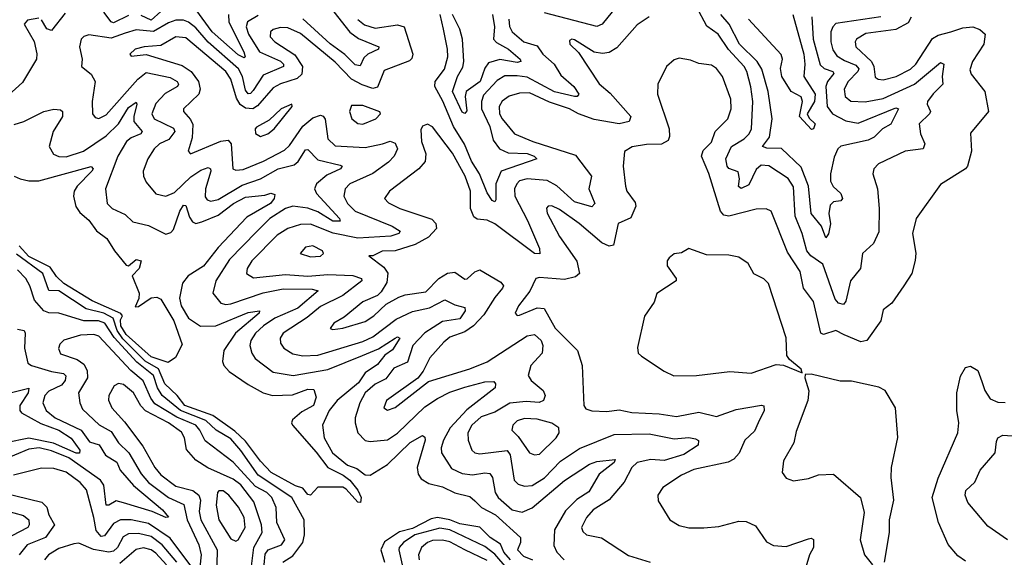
# Model space of a CAD drawing. Extents: x 1552033 to 1694788, y 811965 to 917215.
# Tile 547 of 632: x 1651528 to 1655481, y 906235 to 908393. Entities that reach past the tile are written whole.
import ezdxf

# ---------------------------------------------------------------- set-up
doc = ezdxf.new("R2010")
doc.units = 0

msp = doc.modelspace()

# ---------------------------------------------------------------- linework, layer by layer
at = {"layer": '0CON20XD'}
for points in [[(1651709.9, 908420.1), (1651655, 908350), (1651637.2, 908357.2), (1651615, 908393.6)], [(1652485, 908409.7), (1652442.8, 908385), (1652437.2, 908365), (1652446.2, 908335), (1652490.9, 908265), (1652575, 908227.3), (1652586.7, 908215), (1652586.7, 908205), (1652505, 908170.7), (1652465, 908108.8), (1652455, 908097.2), (1652445, 908096.4), (1652435, 908110.8), (1652422.3, 908165), (1652406.7, 908196.7), (1652285, 908303.7), (1652235, 908360.9), (1652205, 908384.2), (1652185, 908391.4), (1652155, 908391), (1652125, 908380.4), (1652065, 908345.9), (1651995, 908352.4), (1651951.1, 908338.9), (1651895, 908319.7), (1651805, 908332.9), (1651785, 908326.5), (1651774.5, 908315), (1651767.5, 908285), (1651778.6, 908235), (1651776.2, 908205), (1651815, 908174.4), (1651831.1, 908145), (1651818.7, 908065), (1651819.5, 908015), (1651830.5, 908000.5), (1651845, 907996.2), (1651875, 908011.3), (1652001.5, 908155), (1652035, 908180.9), (1652132, 908162), (1652160.4, 908145), (1652165.3, 908135), (1652160.8, 908125), (1652112.3, 908097.7), (1652075, 908057.1), (1652058.6, 908015), (1652067.5, 907995), (1652145, 907958), (1652150.4, 907945), (1652127.1, 907912.9), (1652088.8, 907895), (1652068.2, 907875), (1652042.5, 907835), (1652023.9, 907785), (1652024.6, 907765), (1652035, 907740.8), (1652074.1, 907694.1), (1652115, 907684.6), (1652149.7, 907700.3), (1652215, 907763.2), (1652255, 907789.5), (1652285, 907800), (1652293.5, 907795), (1652294.7, 907784.7), (1652273.8, 907715), (1652272.8, 907682.8), (1652280.8, 907670.8), (1652295, 907665.3), (1652325, 907671), (1652421.2, 907728.8), (1652495, 907754.5), (1652565, 907794.8), (1652629.9, 907810.1), (1652646.1, 907823.9), (1652675, 907870.4), (1652685, 907872.7), (1652725, 907830.2), (1652815, 907810), (1652822.2, 907805), (1652815.4, 907795), (1652760.7, 907769.3), (1652719.2, 907735), (1652711.4, 907715), (1652719.8, 907695), (1652811.8, 907595), (1652814.3, 907585), (1652785, 907585.2), (1652725, 907621.8), (1652685, 907637), (1652625, 907645.2), (1652595, 907634.8), (1652532.2, 907595), (1652478.3, 907541.7), (1652369.6, 907430.4), (1652314.7, 907345), (1652303.3, 907295), (1652335.8, 907255.8), (1652355, 907249.8), (1652375, 907252.5), (1652505, 907297.2), (1652585, 907312.8), (1652701.6, 907311.6), (1652725.6, 907305), (1652645, 907235.5), (1652552.1, 907195), (1652506.7, 907165), (1652475, 907135.2), (1652455.8, 907105), (1652451.2, 907085), (1652459.4, 907055), (1652473, 907033), (1652545, 906978.9), (1652625.2, 906965.2), (1652765, 906989.5), (1652904.5, 907045.5), (1652968, 907072), (1653035, 907115.3), (1653045, 907119.6), (1653054.2, 907115), (1653025, 907068.2), (1652993.4, 907046.6), (1652965, 907008.5), (1652914.9, 906975.1), (1652888.6, 906935), (1652802.4, 906865), (1652770, 906825), (1652743.1, 906765), (1652750.8, 906715), (1652783.8, 906655), (1652844.6, 906605), (1652881.1, 906591.1), (1652915, 906566.5), (1652935, 906564.7), (1653005, 906607.5), (1653095, 906695.7), (1653145, 906724), (1653155, 906717.5), (1653155.3, 906705), (1653123.5, 906595), (1653128.3, 906568.3), (1653140, 906550), (1653170.8, 906530.8), (1653225, 906518.6), (1653275, 906493.4), (1653335, 906479.1), (1653355, 906462.1), (1653382, 906435), (1653438.4, 906405), (1653538, 906315), (1653538.6, 906295), (1653526, 906265), (1653550.2, 906240.2), (1653586.2, 906225)], [(1651965, 908410.8), (1651905, 908380.7), (1651894.8, 908385), (1651865, 908423.5)], [(1652095, 908426.5), (1652055, 908392.2), (1652015, 908410.1)], [(1652365.5, 908414.5), (1652366.9, 908383.1), (1652427.7, 908265), (1652433.5, 908245), (1652429, 908241), (1652405, 908251.8), (1652300.1, 908345), (1652235, 908434.4)], [(1652788.7, 908425), (1652853.9, 908343.9), (1652888.4, 908318.4), (1652970, 908285), (1652968.6, 908275), (1652925, 908255.2), (1652909.3, 908240.7), (1652895, 908208.2), (1652875, 908211.9), (1652833.8, 908253.8), (1652775, 908296.4), (1652665, 908397.6)], [(1653492.3, 908395), (1653494.2, 908365.8), (1653504.6, 908344.6), (1653551.5, 908305), (1653605, 908289.2), (1653628.3, 908255), (1653674.3, 908214.3), (1653701, 908171), (1653752.5, 908125), (1653772.5, 908095), (1653766, 908085), (1653755.2, 908084.8), (1653675, 908104.4), (1653565, 908162.3), (1653525, 908168.7), (1653475, 908168.7), (1653445, 908150), (1653389.9, 908090.1), (1653381.5, 908065), (1653382.1, 908035), (1653415.4, 907965), (1653429.2, 907909.2), (1653454, 907875), (1653489.6, 907859.6), (1653565, 907855.6), (1653594, 907845), (1653603.8, 907835), (1653460.9, 907785), (1653439.6, 907735), (1653439.8, 907670.2), (1653435, 907662.5), (1653425, 907667.5), (1653405, 907698.6), (1653373.9, 907775), (1653342.4, 907825), (1653313.8, 907893.9), (1653270, 907965), (1653226.9, 908066.9), (1653194.2, 908125), (1653196.1, 908145), (1653233.8, 908195), (1653246.6, 908245), (1653246, 908275), (1653228.9, 908355), (1653216.3, 908415)], [(1653426.8, 908415), (1653434.6, 908365), (1653430.5, 908315), (1653441.9, 908301.9), (1653490.4, 908275), (1653537.7, 908235), (1653540, 908225), (1653525, 908221.6), (1653455, 908233.3), (1653410.3, 908219.7), (1653395, 908198.5), (1653376.8, 908145), (1653320.7, 908105), (1653316.9, 908085), (1653322.6, 908027.4), (1653315, 908016.9), (1653305, 908022.1), (1653265.5, 908105), (1653285.1, 908164.9), (1653307.4, 908202.6), (1653310.8, 908225), (1653305.7, 908315), (1653294.6, 908355), (1653266.1, 908413.9)], [(1653906.4, 908425), (1653866.9, 908375), (1653845, 908365.9), (1653635, 908421)], [(1654985.1, 908404.9), (1654805, 908378.1), (1654792.4, 908365), (1654785.2, 908345), (1654784.4, 908305), (1654792.4, 908272.4), (1654808.8, 908248.8), (1654839, 908229), (1654885, 908210.3), (1654896.7, 908196.7), (1654893.1, 908185), (1654853.9, 908145), (1654837.9, 908115), (1654842.5, 908085), (1654865, 908066.3), (1654923.1, 908063.1), (1654995, 908077.7), (1655121.2, 908135), (1655225, 908221.5), (1655238.2, 908215), (1655231.4, 908165), (1655234.1, 908135), (1655195, 908096.3), (1655173, 908065), (1655171.7, 908055), (1655184.7, 908025), (1655181.3, 908015), (1655138.9, 907975), (1655144.2, 907935), (1655161.6, 907895), (1655155.5, 907875), (1655083.7, 907866.3), (1654975.8, 907815), (1654956.7, 907795), (1654953.8, 907775), (1654971.4, 907715), (1654979.1, 907635), (1654977.7, 907542.3), (1654955.5, 907495), (1654911.9, 907455), (1654903.1, 907395), (1654863.7, 907345), (1654845, 907263.3), (1654835, 907250), (1654815, 907255.6), (1654802, 907272), (1654752.5, 907412.5), (1654704.2, 907445), (1654688.3, 907465), (1654669.8, 907535), (1654641.2, 907605), (1654635, 907722.5), (1654613.8, 907756.2), (1654535, 907806.3), (1654505, 907809.5), (1654485, 907791.5), (1654455, 907730), (1654425, 907715.4), (1654414.2, 907724.2), (1654418, 907755), (1654412.1, 907782.1), (1654375.7, 907795.7), (1654368.9, 907805), (1654362.6, 907835), (1654385.9, 907884.1), (1654437.1, 907915), (1654457, 907935), (1654466.3, 907955), (1654471.5, 908065), (1654463.7, 908123.7), (1654447.6, 908185), (1654436.6, 908205), (1654374.1, 908274.1), (1654331.9, 908335), (1654287.2, 908367.2), (1654244.8, 908445)], [(1654708.3, 908405), (1654714.3, 908315), (1654742.1, 908212.1), (1654757.5, 908197.5), (1654792.7, 908185), (1654796.8, 908176.8), (1654770.7, 908145), (1654764.2, 908125), (1654770.2, 908045), (1654791.8, 908015), (1654845, 907987.9), (1654895, 907978.1), (1655045, 908039.2), (1655056.9, 908035), (1655025.7, 907974.3), (1654991.6, 907955), (1654958.3, 907921.7), (1654935, 907909.6), (1654824.6, 907885.4), (1654812.9, 907875), (1654797.8, 907842.2), (1654783, 907775), (1654783.1, 907745), (1654794, 907724), (1654824.7, 907695), (1654831.6, 907675), (1654824.2, 907665.8), (1654795, 907661.9), (1654781.6, 907648.4), (1654776, 907615), (1654783.9, 907573.9), (1654775, 907534.3), (1654765, 907517.5), (1654746.8, 907565), (1654705.6, 907615), (1654694.6, 907725), (1654665, 907802), (1654586.5, 907876.5), (1654528, 907878), (1654510, 907885), (1654538.7, 907921.3), (1654549.1, 907995), (1654533.5, 908105), (1654508.2, 908195), (1654488.2, 908225), (1654418.4, 908295), (1654376.1, 908375), (1654343, 908415)], [(1654631.6, 908415), (1654675.7, 908255), (1654680.7, 908215), (1654676, 908165), (1654721.5, 908095), (1654718.8, 908065), (1654690, 908015), (1654698.1, 907998.1), (1654721.8, 907975), (1654715, 907955.8), (1654706.9, 907953.1), (1654658.4, 908005), (1654671, 908065), (1654665, 908083.8), (1654624.7, 908105), (1654587.9, 908165), (1654582.5, 908197.5), (1654591, 908235), (1654585, 908253.8), (1654454.6, 908395)], [(1651605, 908399.6), (1651558.6, 908391.4), (1651545.6, 908375), (1651585.7, 908305.7), (1651596.9, 908256.9), (1651594.8, 908235), (1651539.1, 908140.9), (1651454.6, 908065)], [(1652885, 908394.8), (1652912.4, 908372.4), (1652955, 908360.1), (1653045, 908372.5), (1653070.8, 908365), (1653105.8, 908255), (1653102.8, 908237.2), (1653092.3, 908227.7), (1652991, 908189), (1652965, 908122.8), (1652945, 908117.2), (1652902.4, 908132.4), (1652859.6, 908155), (1652795, 908222.5), (1652655, 908337.9), (1652605, 908361.2), (1652575, 908362.1), (1652545.6, 908354.4), (1652534.7, 908345), (1652534.1, 908325), (1652552.3, 908305), (1652632.3, 908252.3), (1652663.3, 908205), (1652660.5, 908175), (1652642.3, 908157.7), (1652575, 908136.2), (1652545, 908119.4), (1652482.2, 908047.8), (1652464, 908036), (1652435, 908038.6), (1652413.4, 908053.4), (1652398.1, 908078.1), (1652375.1, 908155.1), (1652355.8, 908185), (1652195, 908320.6), (1652155.2, 908324.8), (1652095, 908290.2), (1652027.5, 908285), (1651992, 908275), (1651970, 908255), (1651975, 908247.5), (1652035, 908253.4), (1652180.1, 908210.1), (1652216, 908186), (1652246.1, 908145), (1652253, 908115), (1652246.9, 908095), (1652185.5, 908035), (1652185.5, 908025), (1652213.4, 907993.4), (1652222.6, 907972.6), (1652220.5, 907919.5), (1652204.5, 907865), (1652213.3, 907855), (1652335.3, 907905.3), (1652365, 907909.3), (1652376.4, 907895), (1652383.6, 907795), (1652395, 907789.2), (1652425, 907792.6), (1652506.2, 907825), (1652590.6, 907869.4), (1652611.1, 907888.9), (1652664, 907966), (1652705, 907999.1), (1652735, 908009.7), (1652746, 908006), (1652753.8, 907993.8), (1652764.5, 907914.5), (1652795, 907886.9), (1652915, 907880.6), (1652984.7, 907894.7), (1653015, 907905.4), (1653035, 907897.1), (1653044.5, 907875), (1653030.9, 907845), (1653008.3, 907821.7), (1652945, 907776.6), (1652852.7, 907735), (1652834.6, 907715), (1652829.7, 907685), (1652843.6, 907655), (1652875.3, 907625), (1653023.5, 907565), (1653055, 907544), (1653049.4, 907535), (1653018, 907525), (1652885, 907516.8), (1652786.7, 907536.7), (1652695, 907572.3), (1652655, 907571.7), (1652604.3, 907555.7), (1652562.2, 907527.8), (1652459.5, 907425), (1652441.3, 907395), (1652438.6, 907375), (1652467.1, 907357.1), (1652595, 907369.9), (1652685, 907364.3), (1652765, 907370.1), (1652865, 907366.9), (1652900, 907355), (1652901.2, 907345), (1652825, 907285.8), (1652735, 907242.1), (1652682.4, 907197.6), (1652586, 907135), (1652573.5, 907115), (1652574.3, 907094.3), (1652588.2, 907075), (1652625, 907052.2), (1652665, 907044.4), (1652725, 907046.5), (1652905, 907101.2), (1652945, 907120.7), (1653039.1, 907190.9), (1653105, 907221.5), (1653173.7, 907236.3), (1653235, 907268.9), (1653275, 907248.6), (1653315, 907238.1), (1653316.9, 907225), (1653295, 907193.1), (1653225, 907181.7), (1653188.3, 907158.3), (1653155, 907135.9), (1653106.5, 907085), (1653085, 907019), (1653030, 906995), (1652998.5, 906951.5), (1652955, 906929.8), (1652914.3, 906895), (1652893.4, 906855), (1652874.7, 906795), (1652874.1, 906775), (1652885.4, 906735), (1652915, 906703.8), (1652935, 906699.3), (1653005, 906706.8), (1653045, 906733.5), (1653155, 906838.5), (1653205, 906872.3), (1653255, 906898.3), (1653315, 906918), (1653395, 906940), (1653430.9, 906940.9), (1653438.6, 906931.4), (1653436.7, 906915), (1653323, 906826.9), (1653256, 906755), (1653228.8, 906705), (1653219.6, 906675), (1653221.6, 906655), (1653261.1, 906591.1), (1653305, 906571.7), (1653346.5, 906566.5), (1653395, 906574.8), (1653415, 906570.9), (1653425.8, 906555), (1653437, 906495), (1653449.5, 906475), (1653505, 906425.9), (1653545, 906416.4), (1653585, 906433.1), (1653715, 906542.9), (1653815, 906608.6), (1653845, 906619.7), (1653918.2, 906628.2), (1653914.4, 906615), (1653855, 906568.2), (1653812.7, 906497.3), (1653765, 906467.6), (1653718.7, 906421.3), (1653675.6, 906345), (1653672.1, 906282.1), (1653684.1, 906255), (1653714.4, 906224.4)], [(1654055, 908405.4), (1654007.1, 908372.9), (1653925, 908281.1), (1653895, 908261.2), (1653867.2, 908257.2), (1653835, 908263.1), (1653755, 908312.5), (1653744.5, 908315.5), (1653735, 908310), (1653736, 908295), (1653772, 908262), (1653855, 908136.5), (1653898.4, 908098.4), (1653981.8, 908005), (1653974.5, 907985), (1653935, 907975.5), (1653835, 907992.3), (1653771.7, 908015), (1653735, 908035.8), (1653655, 908063), (1653575, 908100), (1653535, 908098.5), (1653493.1, 908086.9), (1653465, 908066.5), (1653452.4, 908045), (1653454.5, 908015), (1653464.3, 907995), (1653514.8, 907934.8), (1653587.9, 907905), (1653759.7, 907849.7), (1653823.4, 907765), (1653812.7, 907715), (1653837.5, 907655), (1653825, 907642.1), (1653755, 907662.7), (1653685, 907726.6), (1653645, 907747.5), (1653565, 907755.2), (1653535, 907746.2), (1653523.6, 907735), (1653513.9, 907715), (1653516.1, 907685), (1653567, 907587), (1653614.7, 907474.7), (1653616.7, 907453.3), (1653595, 907455.3), (1653435, 907573.4), (1653405, 907588.7), (1653365, 907592.8), (1653351.4, 907601.4), (1653338.1, 907635), (1653338.3, 907705), (1653317, 907765), (1653265, 907857.7), (1653185, 907962.9), (1653165, 907974.2), (1653145, 907966), (1653138.9, 907951.1), (1653140.6, 907905), (1653158.9, 907855), (1653155.2, 907824.8), (1653130.8, 907795), (1653012.2, 907705), (1652991.9, 907675), (1653008.5, 907658.5), (1653054.4, 907635), (1653182.2, 907592.2), (1653199.2, 907575), (1653201.7, 907555), (1653169.2, 907520.8), (1653115, 907491.5), (1653035, 907465.7), (1652983.6, 907463.6), (1652945, 907445.6), (1652930, 907445), (1652990.1, 907400.1), (1653005.5, 907375.5), (1653001.6, 907338.4), (1652979.1, 907300.9), (1652964, 907286), (1652905, 907260.3), (1652831.2, 907198.8), (1652789.2, 907175), (1652774.2, 907154.2), (1652785, 907149.2), (1652824.6, 907154.6), (1652915, 907181.9), (1652950, 907205), (1652998.7, 907251.3), (1653050.1, 907279.9), (1653075, 907288.9), (1653158.7, 907301.4), (1653210, 907355), (1653245, 907375.5), (1653275, 907380.2), (1653315, 907352.1), (1653325, 907352.7), (1653355, 907381.5), (1653375, 907388.8), (1653459.8, 907339.8), (1653470, 907325), (1653466.9, 907315), (1653435, 907277.8), (1653391.7, 907208.3), (1653349.3, 907165), (1653315, 907140.5), (1653255, 907119.3), (1653230.8, 907099.2), (1653175, 907035.4), (1653147.7, 906982.3), (1653125.9, 906954.1), (1653000.6, 906865), (1652990, 906835), (1653005, 906825.6), (1653035, 906836.4), (1653169.7, 906940.3), (1653335, 906991.2), (1653405, 907019.3), (1653565, 907124.4), (1653595, 907129), (1653621.6, 907105), (1653628, 907085), (1653626.2, 907055), (1653580.5, 907005), (1653569.7, 906965), (1653581.5, 906945), (1653630, 906905), (1653638, 906885), (1653631.5, 906865), (1653613.6, 906856.4), (1653561.2, 906861.2), (1653496, 906854), (1653435, 906817.6), (1653380.4, 906799.6), (1653343.4, 906765), (1653327.4, 906735), (1653328.2, 906705), (1653343.8, 906665), (1653355, 906654.1), (1653375, 906650), (1653485, 906663.8), (1653496.7, 906646.7), (1653513.2, 906545), (1653528.8, 906528.8), (1653555, 906520.2), (1653585, 906523.9), (1653635, 906553.8), (1653698.9, 906621.1), (1653775, 906672.4), (1653915, 906727.8), (1654055, 906731), (1654155, 906711), (1654215, 906716.6), (1654241.2, 906711.2), (1654253.7, 906703.7), (1654251.5, 906685), (1654195, 906648), (1654115, 906623.7), (1654062.1, 906627.9), (1654007.5, 906615), (1653985.4, 906595), (1653955, 906536.5), (1653894.4, 906465.6), (1653830.3, 906425), (1653804, 906395), (1653783.3, 906355), (1653788.3, 906338.3), (1653804, 906325), (1653863.2, 906313.2), (1653971.9, 906241.9), (1654058.6, 906215)], [(1655106.6, 908403.4), (1655095, 908380.3), (1655045.5, 908354.5), (1654925, 908338.3), (1654888, 908315), (1654882.8, 908305), (1654885.3, 908285), (1654948, 908225), (1654957.6, 908205), (1654962.8, 908162.8), (1654974.3, 908154.3), (1654995, 908152.7), (1655046.4, 908165), (1655104.9, 908195.1), (1655126.4, 908215), (1655192.5, 908317.5), (1655215, 908331.2), (1655265.8, 908345)], [(1655265.8, 908345), (1655315, 908360.6), (1655354.7, 908364.7), (1655383.5, 908353.5), (1655404.3, 908335), (1655398.8, 908295), (1655353.1, 908225), (1655342.6, 908192.6), (1655347.5, 908175), (1655402.5, 908105), (1655418, 908025), (1655345, 907937.5), (1655348.9, 907865), (1655333.1, 907805), (1655325, 907794.4), (1655225, 907732), (1655127.5, 907595), (1655111.9, 907535), (1655125.7, 907455.7), (1655123.2, 907426.8), (1655109.2, 907375), (1655078, 907325), (1655030, 907255), (1654995, 907228.8), (1654985.4, 907184.6), (1654928.9, 907105), (1654905, 907100.5), (1654838, 907128), (1654805, 907145.8), (1654755, 907129.7), (1654744.8, 907134.8), (1654715, 907261.9), (1654674.7, 907315), (1654662, 907382), (1654610.1, 907460.1), (1654545, 907624.3), (1654525, 907634.5), (1654485, 907632.5), (1654375, 907604), (1654355, 907609.3), (1654341.3, 907625), (1654294.2, 907775.8), (1654264.7, 907845), (1654272.3, 907867.7), (1654305, 907901.9), (1654320.4, 907945), (1654370.5, 907995), (1654383.8, 908035), (1654382.9, 908075), (1654349.6, 908165), (1654325, 908197.1), (1654305, 908211.1), (1654255, 908217.3), (1654221.4, 908231.4), (1654175, 908238.6), (1654155, 908232), (1654124.2, 908205), (1654090, 908135), (1654089.2, 908095), (1654136, 907955), (1654137.1, 907925), (1654131.1, 907908.9), (1654105, 907893.6), (1654045, 907892.5), (1653986.7, 907883.3), (1653956.1, 907863.9), (1653951.4, 907805), (1653959.5, 907725), (1653965.5, 907705), (1653999.3, 907659.3), (1654002, 907645), (1653982.2, 907597.8), (1653931.2, 907575), (1653912.4, 907487.6), (1653895, 907483.8), (1653865, 907497.4), (1653773.8, 907575), (1653695, 907631.5), (1653664.5, 907645.5), (1653650, 907645), (1653642.7, 907637.3), (1653645, 907616.7), (1653695, 907523.3), (1653764.4, 907424.4), (1653775, 907374.3), (1653759.2, 907360.8), (1653715, 907350.5), (1653615, 907358.9), (1653600, 907355), (1653576.7, 907303.2), (1653530.9, 907245), (1653517.5, 907215), (1653525, 907206), (1653535, 907206.9), (1653605, 907237.1), (1653633.8, 907233.8), (1653677.1, 907155), (1653767.5, 907065), (1653786.7, 907005), (1653792.9, 906845), (1653800.7, 906830.7), (1653825, 906822.5), (1653885, 906820.7), (1653935, 906827.5), (1653985, 906815.9), (1654095, 906811.5), (1654165, 906799.7), (1654255, 906817.9), (1654325, 906800.2), (1654405, 906828.1), (1654506.4, 906846.4), (1654515, 906843.3), (1654516.9, 906825), (1654492.8, 906775), (1654478.3, 906741.7), (1654438.8, 906705), (1654417, 906653), (1654395, 906628.9), (1654372.9, 906617.1), (1654235, 906587.9), (1654185.3, 906564.7), (1654110, 906515), (1654090.6, 906485), (1654091.7, 906461.7), (1654138.8, 906385), (1654175, 906362.2), (1654215, 906353.8), (1654275, 906353.2), (1654335, 906358.9), (1654415, 906380), (1654445, 906378.8), (1654481.8, 906361.8), (1654526.7, 906296.7), (1654555, 906281.9), (1654605, 906278.9), (1654695, 906309.5), (1654705, 906311.9), (1654715, 906306), (1654715.3, 906275), (1654699.5, 906245), (1654684.2, 906195)], [(1651505, 907972.2), (1651545, 907984.1), (1651625, 908024.8), (1651665, 908033.8), (1651691.8, 908031.8), (1651700, 908025), (1651699.2, 908005), (1651662.2, 907945), (1651646.4, 907885), (1651664.1, 907854.1), (1651684.8, 907844.8), (1651715, 907843.2), (1651784.6, 907865), (1651875, 907927), (1651925, 907974.8), (1651965, 908041.1), (1651995, 908061.9), (1651998.4, 908055), (1651985.4, 908005), (1651986.7, 907985), (1652020, 907945), (1652014.6, 907935), (1651975, 907919.2), (1651957.2, 907905), (1651921.7, 907845), (1651872, 907715), (1651879.1, 907655), (1651898.6, 907635), (1651951.6, 907611.6), (1651981.7, 907581.7), (1652045, 907567.3), (1652115, 907532.5), (1652135, 907538.7), (1652145, 907550.8), (1652170.2, 907625), (1652185, 907649.2), (1652195, 907647.9), (1652210.1, 907600.1), (1652221.9, 907581.9), (1652235, 907575.3), (1652258.6, 907581.4), (1652325, 907609.3), (1652386.4, 907655), (1652435, 907680.6), (1652511.6, 907688.4), (1652536.4, 907696.4), (1652552, 907692), (1652549.2, 907675), (1652535.3, 907655), (1652439.8, 907600.2), (1652325, 907479), (1652265.5, 907404.5), (1652204.6, 907365), (1652181.5, 907335), (1652169.6, 907275), (1652176.2, 907245), (1652205, 907194.6), (1652253.3, 907163.3), (1652315, 907164.2), (1652445, 907217.3), (1652490, 907225), (1652489.6, 907215), (1652394.9, 907135.1), (1652347.1, 907065), (1652341.4, 907021.4), (1652347.1, 907005), (1652368.8, 906981.2), (1652445, 906928.3), (1652505, 906895.7), (1652542.5, 906885), (1652622.8, 906887.2), (1652685, 906909.8), (1652709.3, 906909.3), (1652717.8, 906877.8), (1652706.8, 906845), (1652661, 906819), (1652622.9, 906787.1), (1652618.5, 906775), (1652622.5, 906765), (1652717.8, 906657.8), (1652765, 906595.1), (1652827.2, 906565), (1652853.2, 906545), (1652885.2, 906505), (1652899.2, 906475), (1652895.8, 906455), (1652885, 906456.7), (1652838.9, 906508.9), (1652825, 906516.1), (1652725, 906516.5), (1652695.1, 906484.9), (1652685, 906486.7), (1652665, 906512.6), (1652635, 906521.4), (1652537.7, 906575), (1652495, 906620.6), (1652435, 906701.9), (1652391, 906741), (1652302.7, 906805), (1652190.7, 906845), (1652159.5, 906885), (1652111, 906931), (1652085, 906991.7), (1652032.1, 907022.1), (1651942.3, 907112.3), (1651919.1, 907145), (1651902.5, 907195), (1651865, 907214.8), (1651795, 907233), (1651685, 907304.6), (1651645, 907306), (1651621, 907375), (1651515, 907452.2)], [(1652495, 907924.6), (1652524.2, 907935), (1652550, 907955), (1652621.2, 908045), (1652620, 908055), (1652578, 908035), (1652529.7, 907990.3), (1652478.6, 907961.4), (1652472.9, 907955), (1652475, 907936.7), (1652495, 907924.6)], [(1652905, 907973.8), (1652957.5, 907995), (1652976, 908015), (1652974, 908024), (1652905, 908049.3), (1652860.5, 908049.5), (1652852.1, 908025), (1652861.5, 907995), (1652885, 907976.7), (1652905, 907973.8)], [(1651505.4, 907765.4), (1651530, 907755), (1651565, 907746.5), (1651605, 907747), (1651815, 907804.4), (1651822.5, 907795), (1651817.1, 907785), (1651758.1, 907725), (1651745.8, 907705), (1651743.4, 907685), (1651753.8, 907643.8), (1651769, 907619), (1651805, 907588.8), (1651836.3, 907546.3), (1651878, 907515), (1651908.2, 907465), (1651955, 907408.2), (1651965, 907405.6), (1651995, 907430.4), (1652015.3, 907425.3), (1652007.8, 907395), (1651980, 907365), (1652007.7, 907295), (1652006.5, 907273.5), (1651991.2, 907241.2), (1652005, 907242.6), (1652055, 907277.4), (1652079, 907279), (1652095, 907271), (1652147.3, 907185), (1652180.7, 907089.3), (1652153, 907037), (1652123.3, 907016.7), (1652055, 907039.4), (1651955, 907129.6), (1651933.7, 907165), (1651932.1, 907187.9), (1651940, 907205), (1651934.1, 907214.1), (1651819.4, 907265), (1651705, 907333.9), (1651675, 907362.2), (1651649.9, 907399.9), (1651565, 907443.3), (1651526.2, 907486.2)], [(1652695, 907441.8), (1652735, 907444.5), (1652747.5, 907455), (1652744, 907465), (1652705, 907485.4), (1652675, 907480), (1652654, 907455), (1652695, 907441.8)], [(1654153.6, 906963.6), (1654245, 906964.3), (1654379.1, 906980.9), (1654465, 906974.3), (1654565, 907009.4), (1654595, 907006), (1654670, 906975), (1654665, 906990), (1654618.8, 907028.8), (1654608, 907045), (1654605.6, 907115.6), (1654533.8, 907333.8), (1654515, 907353.1), (1654475, 907373.5), (1654453.1, 907415), (1654415, 907440.4), (1654375, 907447.9), (1654285, 907450), (1654215, 907474.2), (1654185, 907457.5), (1654155, 907452.9), (1654135, 907438), (1654127.5, 907425), (1654127.5, 907405), (1654163.3, 907355), (1654163.3, 907345), (1654086.2, 907293.8), (1654075, 907260), (1654036.9, 907203.1), (1654007.9, 907077.9), (1654011.4, 907055), (1654025, 907042.5), (1654115, 906981.9), (1654153.6, 906963.6)], [(1652415, 906663.4), (1652375, 906710.3), (1652316, 906745), (1652274.8, 906784.8), (1652174, 906824), (1652100, 906885), (1652081.2, 906915), (1652065, 906965.2), (1651998, 907018), (1651907, 907117), (1651869, 907175), (1651844.7, 907184.7), (1651784.7, 907184.7), (1651685, 907214.7), (1651645, 907216.8), (1651625, 907224.5), (1651587.6, 907267.6), (1651569, 907325), (1651552.3, 907355), (1651519.5, 907389.5)], [(1651519.6, 907150.4), (1651545.2, 907145.2), (1651550, 907135), (1651547.2, 907075), (1651560, 907015), (1651575.3, 907005.3), (1651655, 906980.9), (1651703.1, 906973.1), (1651713.4, 906963.4), (1651710.4, 906945), (1651695, 906926.3), (1651645, 906901.4), (1651628.9, 906885), (1651620.5, 906855), (1651633.8, 906825), (1651670.8, 906795), (1651775.1, 906745.1), (1651808.5, 906698.5), (1651847.1, 906687.1), (1651871.7, 906645), (1651917.4, 906617.4), (1651931.6, 906585), (1651985, 906522.8), (1652101.3, 906425), (1652125, 906395.8), (1652115, 906394.2), (1652059.5, 906419.5), (1651945, 906453.5), (1651915, 906461.9), (1651885, 906444.1), (1651875, 906444.6), (1651865.4, 906525), (1651852.3, 906545), (1651725, 906634.3), (1651655, 906662.2), (1651605.9, 906674.1), (1651565, 906669.8), (1651448.5, 906621.5)], [(1652509.6, 906205), (1652512.9, 906247.1), (1652525.1, 906264.9), (1652579.6, 906285), (1652592.8, 906305), (1652560.7, 906375), (1652558, 906435), (1652540.3, 906475), (1652519.4, 906495), (1652475, 906519.4), (1652385, 906617), (1652272.2, 906702.2), (1652251.3, 906745), (1652234.4, 906765), (1652158.1, 906798.1), (1652070.8, 906850.8), (1652054.1, 906874.1), (1652023.6, 906943.6), (1651974.6, 906984.6), (1651845, 907122.2), (1651825, 907129.8), (1651772.5, 907127.5), (1651705, 907106.7), (1651689.4, 907090.6), (1651683.4, 907073.4), (1651691.6, 907051.6), (1651758.7, 907028.7), (1651785, 907010.3), (1651798, 906985), (1651799.5, 906955), (1651764.2, 906895), (1651769.4, 906855), (1651780.3, 906830.3), (1651846.3, 906766.3), (1651895, 906740), (1651924.9, 906694.9), (1651966.5, 906655), (1652015, 906569.7), (1652044.9, 906534.9), (1652125, 906475.7), (1652187, 906447), (1652200.2, 906385), (1652246.4, 906285), (1652256.7, 906245), (1652251.7, 906195)], [(1655325, 906218.9), (1655295, 906240.4), (1655255.8, 906285.8), (1655217.5, 906375), (1655191.6, 906475), (1655215, 906553.1), (1655294.6, 906735), (1655298.2, 906775), (1655290.3, 906825), (1655291.1, 906895), (1655305, 906962), (1655325, 906996.9), (1655345, 907002.2), (1655375, 906984.4), (1655390.8, 906940.8), (1655402.9, 906905), (1655425, 906871.9), (1655455, 906857.8), (1655485, 906857.1)], [(1655000, 906215), (1655020, 906335), (1655020.6, 906385), (1655037.1, 906465), (1655026.7, 906555), (1655028.6, 906595), (1655053.9, 906716.1), (1655044.2, 906835), (1655003.3, 906905), (1654977.9, 906917.9), (1654867.3, 906942.7), (1654822.3, 906942.3), (1654705, 906970), (1654681.7, 906968.3), (1654680, 906955), (1654696.4, 906903.6), (1654692.5, 906865), (1654645, 906740), (1654635.5, 906694.5), (1654595, 906622.5), (1654588.8, 906575), (1654605, 906553.3), (1654635, 906542), (1654695, 906551.2), (1654735, 906566.2), (1654795, 906568.8), (1654903.3, 906475), (1654918, 906415), (1654902.5, 906305), (1654920, 906245), (1654952.5, 906205)], [(1651495, 906896.2), (1651564.5, 906914.5), (1651562.3, 906895), (1651528.8, 906845), (1651528.5, 906825), (1651534.8, 906815), (1651612.1, 906772.1), (1651684.8, 906745), (1651735, 906714), (1651769.8, 906665), (1651767.4, 906652.6), (1651755, 906653.6), (1651663.7, 906693.7), (1651565, 906713.6), (1651472.1, 906695)], [(1652458.9, 906198.9), (1652467.9, 906275), (1652500.7, 906335), (1652499.2, 906365), (1652468, 906458), (1652415, 906525.5), (1652385, 906549.3), (1652283.7, 906593.7), (1652235.3, 906625), (1652197.9, 906667.9), (1652189.2, 906715), (1652177.3, 906737.3), (1652125, 906774.6), (1652033, 906823), (1652013.7, 906843.7), (1651985, 906895.9), (1651945, 906928.5), (1651925, 906932.5), (1651906.9, 906923.1), (1651886.2, 906885), (1651884.6, 906865.4), (1651897.5, 906835), (1651948.6, 906778.6)], [(1653595, 906645.8), (1653615, 906649.7), (1653681.8, 906715), (1653693.3, 906735), (1653692.5, 906755), (1653664, 906774), (1653605, 906789.5), (1653555, 906792.6), (1653525, 906782.5), (1653507.3, 906765), (1653504.4, 906745), (1653529.5, 906719.5), (1653575, 906654.1), (1653595, 906645.8)], [(1651948.6, 906778.6), (1652021.7, 906681.7), (1652070, 906595), (1652095, 906565.7), (1652155, 906521.1), (1652222.9, 906502.9), (1652247.2, 906485), (1652253.4, 906465), (1652248.6, 906418.6), (1652254.9, 906385), (1652321.2, 906265), (1652317.9, 906145)], [(1655493.8, 906305), (1655415, 906360), (1655334.4, 906454.4), (1655323.9, 906485), (1655327.1, 906502.9), (1655363, 906537), (1655384.5, 906585), (1655445, 906654.2), (1655450.4, 906699.6), (1655455.6, 906715), (1655475, 906725.3), (1655586.9, 906716.9)], [(1652584.6, 906215), (1652625, 906241.2), (1652664.6, 906295), (1652671.5, 906325), (1652669.3, 906385), (1652620.2, 906475), (1652485.3, 906565.3), (1652415, 906663.4)], [(1651824.9, 906394.9), (1651795.8, 906505.8), (1651771.2, 906535), (1651715, 906577.1), (1651665, 906592.2), (1651615, 906592.9), (1651503.3, 906565)], [(1651457.5, 906495), (1651617, 906457), (1651636.2, 906436.2), (1651645.3, 906405), (1651668, 906365), (1651630.9, 906315), (1651557.5, 906285), (1651525.3, 906245)], [(1652395, 906299.6), (1652405, 906304.5), (1652433, 906355), (1652428.8, 906395), (1652406.1, 906436.1), (1652368.1, 906485), (1652345, 906501.8), (1652327.6, 906502.4), (1652321.5, 906495), (1652316.9, 906445), (1652327.1, 906385), (1652375, 906308.9), (1652395, 906299.6)], [(1651465, 906423.8), (1651543.4, 906403.4), (1651564.7, 906385), (1651566.2, 906365), (1651560, 906355), (1651465, 906305.2)], [(1652218.6, 906195), (1652132, 906312), (1652045, 906370.9), (1651975, 906385.8), (1651931.9, 906385), (1651905, 906370.2), (1651868.9, 906321.1), (1651855, 906319.1), (1651835, 906342.9), (1651824.9, 906394.9)], [(1653498.7, 906225), (1653472, 906255), (1653458.3, 906288.3), (1653417.2, 906315), (1653375.9, 906355.9), (1653295, 906368.8), (1653254.9, 906384.9), (1653205, 906394.5), (1653179.9, 906390.1), (1653105, 906350.6), (1653052.2, 906337.8), (1652992.5, 906297.5), (1652978.1, 906265), (1652992.8, 906215)], [(1652158.7, 906215), (1652100.1, 906285), (1652055, 906318.5), (1652005, 906331.2), (1651965, 906329.1), (1651943.1, 906316.9), (1651919.8, 906275), (1651905, 906260), (1651885, 906255.9), (1651824.3, 906265.7), (1651765, 906291.6), (1651745, 906289.7), (1651685, 906270), (1651643.9, 906245), (1651627.2, 906225)], [(1653485, 906190.1), (1653435, 906247.7), (1653395, 906278.7), (1653255, 906345.7), (1653215, 906352.6), (1653114.8, 906325.2), (1653068.8, 906295), (1653051.6, 906275), (1653050.6, 906265), (1653063.3, 906205)], [(1653405, 906222.5), (1653315, 906264.6), (1653255, 906297.1), (1653225, 906303.5), (1653185, 906302.1), (1653165.4, 906294.6), (1653141.6, 906275), (1653129.3, 906245), (1653131.6, 906225)], [(1652116.8, 906205), (1652075, 906252), (1652055, 906265.5), (1652025, 906272.7), (1651995, 906266), (1651930.3, 906209.7)]]:
    msp.add_lwpolyline(points, dxfattribs=at)

doc.saveas('drawing.dxf')
